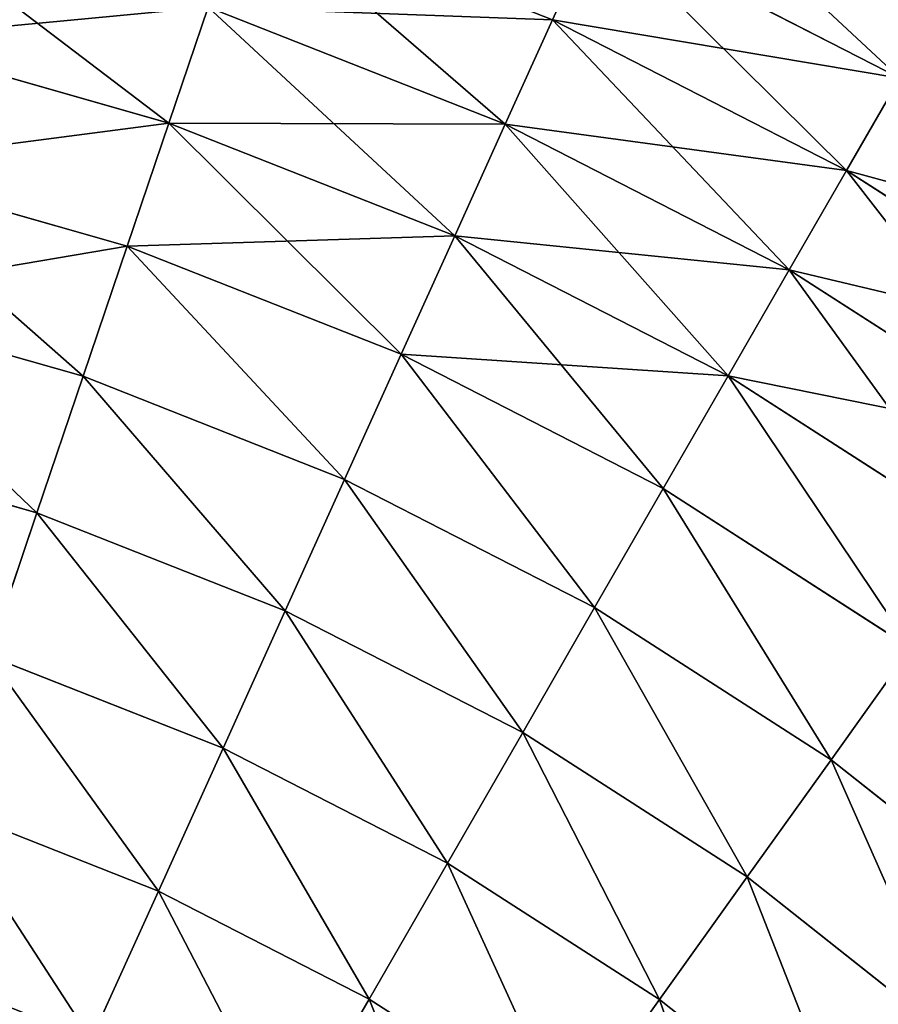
# Model space of a CAD drawing. Extents: x 5 to 965, y 4 to 104.
# Tile 663 of 673: x 926 to 936, y 79 to 91. Entities that reach past the tile are written whole.
import ezdxf

# ---------------------------------------------------------------- set-up
doc = ezdxf.new("R2010")
doc.units = 0
doc.layers.get('0').update_dxf_attribs({"color": 13, "linetype": 'CONTINUOUS'})

# ---------------------------------------------------------------- blocks, each defined once
blk = doc.blocks.new('COMPONENT_4')
for p, q in [((67.097, 87.847, 77.718), (63.303, 89.343, 77.718)), ((67.097, 87.847, 77.718), (67.639, 89.045, 75.645)), ((71.383, 87.125, 24.235), (67.639, 89.045, 24.235)), ((71.383, 87.125, 75.645), (67.639, 89.045, 75.645)), ((62.364, 86.571, 18.22), (62.849, 88.003, 20.155)), ((62.364, 86.571, 81.659), (62.849, 88.003, 79.725)), ((66.514, 86.558, 20.155), (62.849, 88.003, 20.155)), ((66.514, 86.558, 79.725), (62.849, 88.003, 79.725)), ((66.514, 86.558, 20.155), (67.097, 87.847, 22.161)), ((66.514, 86.558, 79.725), (67.097, 87.847, 77.718)), ((70.727, 85.986, 22.161), (67.097, 87.847, 22.161)), ((70.727, 85.986, 77.718), (67.097, 87.847, 77.718)), ((62.364, 86.571, 18.22), (58.717, 87.609, 18.22)), ((62.364, 86.571, 81.659), (58.717, 87.609, 81.659)), ((70.727, 85.986, 22.161), (71.383, 87.125, 24.235)), ((71.383, 87.125, 75.645), (70.727, 85.986, 77.718)), ((61.849, 85.051, 16.362), (62.364, 86.571, 18.22)), ((61.849, 85.051, 83.518), (62.364, 86.571, 81.659)), ((65.892, 85.18, 18.22), (62.364, 86.571, 18.22)), ((65.892, 85.18, 81.659), (62.364, 86.571, 81.659)), ((65.892, 85.18, 18.22), (66.514, 86.558, 20.155)), ((65.892, 85.18, 81.659), (66.514, 86.558, 79.725)), ((70.02, 84.761, 20.155), (66.514, 86.558, 20.155)), ((70.02, 84.761, 79.725), (66.514, 86.558, 79.725)), ((61.849, 85.051, 16.362), (58.354, 86.046, 16.362)), ((61.849, 85.051, 83.518), (58.354, 86.046, 83.518)), ((70.02, 84.761, 20.155), (70.727, 85.986, 22.161)), ((70.727, 85.986, 77.718), (70.02, 84.761, 79.725)), ((74.157, 83.779, 22.161), (70.727, 85.986, 22.161)), ((74.157, 83.779, 77.718), (70.727, 85.986, 77.718)), ((65.23, 83.718, 16.362), (65.892, 85.18, 18.22)), ((65.23, 83.718, 83.518), (65.892, 85.18, 81.659)), ((69.266, 83.451, 18.22), (65.892, 85.18, 18.22)), ((69.266, 83.451, 81.659), (65.892, 85.18, 81.659)), ((61.306, 83.446, 14.584), (61.849, 85.051, 16.362)), ((61.306, 83.446, 85.295), (61.849, 85.051, 83.518)), ((65.23, 83.718, 16.362), (61.849, 85.051, 16.362)), ((65.23, 83.718, 83.518), (61.849, 85.051, 83.518)), ((69.266, 83.451, 18.22), (70.02, 84.761, 20.155)), ((70.02, 84.761, 79.725), (69.266, 83.451, 81.659)), ((73.334, 82.628, 20.155), (70.02, 84.761, 20.155)), ((73.334, 82.628, 79.725), (70.02, 84.761, 79.725)), ((61.306, 83.446, 14.584), (57.971, 84.396, 14.584)), ((61.306, 83.446, 85.295), (57.971, 84.396, 85.295)), ((64.532, 82.174, 14.584), (65.23, 83.718, 16.362)), ((64.532, 82.174, 85.295), (65.23, 83.718, 83.518)), ((68.464, 82.06, 16.362), (65.23, 83.718, 16.362)), ((68.464, 82.06, 83.518), (65.23, 83.718, 83.518)), ((60.736, 81.761, 12.892), (61.306, 83.446, 14.584)), ((60.736, 81.761, 86.987), (61.306, 83.446, 85.295)), ((64.532, 82.174, 14.584), (61.306, 83.446, 14.584)), ((64.532, 82.174, 85.295), (61.306, 83.446, 85.295)), ((68.464, 82.06, 16.362), (69.266, 83.451, 18.22)), ((69.266, 83.451, 81.659), (68.464, 82.06, 83.518)), ((72.454, 81.399, 18.22), (69.266, 83.451, 18.22)), ((72.454, 81.399, 81.659), (69.266, 83.451, 81.659)), ((60.736, 81.761, 12.892), (57.568, 82.662, 12.892)), ((60.736, 81.761, 86.987), (57.568, 82.662, 86.987)), ((63.799, 80.553, 12.892), (64.532, 82.174, 14.584)), ((63.799, 80.553, 86.987), (64.532, 82.174, 85.295)), ((67.618, 80.592, 14.584), (64.532, 82.174, 14.584)), ((67.618, 80.592, 85.295), (64.532, 82.174, 85.295)), ((67.618, 80.592, 14.584), (68.464, 82.06, 16.362)), ((68.464, 82.06, 83.518), (67.618, 80.592, 85.295)), ((71.52, 80.093, 16.362), (68.464, 82.06, 16.362)), ((71.52, 80.093, 83.518), (68.464, 82.06, 83.518)), ((60.139, 79.998, 11.289), (60.736, 81.761, 12.892)), ((60.139, 79.998, 88.59), (60.736, 81.761, 86.987)), ((63.799, 80.553, 12.892), (60.736, 81.761, 12.892)), ((63.799, 80.553, 86.987), (60.736, 81.761, 86.987)), ((66.73, 79.05, 12.892), (67.618, 80.592, 14.584)), ((67.618, 80.592, 85.295), (66.73, 79.05, 86.987)), ((70.535, 78.715, 14.584), (67.618, 80.592, 14.584)), ((70.535, 78.715, 85.295), (67.618, 80.592, 85.295)), ((63.033, 78.857, 11.289), (63.799, 80.553, 12.892)), ((63.033, 78.857, 88.59), (63.799, 80.553, 86.987)), ((66.73, 79.05, 12.892), (63.799, 80.553, 12.892)), ((66.73, 79.05, 86.987), (63.799, 80.553, 86.987)), ((70.535, 78.715, 14.584), (71.52, 80.093, 16.362)), ((70.535, 78.715, 85.295), (71.52, 80.093, 83.518)), ((63.033, 78.857, 11.289), (60.139, 79.998, 11.289)), ((63.033, 78.857, 88.59), (60.139, 79.998, 88.59)), ((65.801, 77.438, 11.289), (66.73, 79.05, 12.892)), ((66.73, 79.05, 86.987), (65.801, 77.438, 88.59)), ((69.499, 77.268, 12.892), (66.73, 79.05, 12.892)), ((69.499, 77.268, 86.987), (66.73, 79.05, 86.987)), ((62.235, 77.092, 9.779), (63.033, 78.857, 11.289)), ((62.235, 77.092, 90.1), (63.033, 78.857, 88.59)), ((65.801, 77.438, 11.289), (63.033, 78.857, 11.289)), ((65.801, 77.438, 88.59), (63.033, 78.857, 88.59)), ((69.499, 77.268, 12.892), (70.535, 78.715, 14.584)), ((69.499, 77.268, 86.987), (70.535, 78.715, 85.295)), ((73.253, 76.562, 14.584), (70.535, 78.715, 14.584)), ((73.253, 76.562, 85.295), (70.535, 78.715, 85.295)), ((62.235, 77.092, 9.779), (59.518, 78.164, 9.779)), ((62.235, 77.092, 90.1), (59.518, 78.164, 90.1)), ((64.834, 75.76, 9.779), (65.801, 77.438, 11.289)), ((65.801, 77.438, 88.59), (64.834, 75.76, 90.1)), ((68.417, 75.755, 11.289), (65.801, 77.438, 11.289)), ((68.417, 75.755, 88.59), (65.801, 77.438, 88.59)), ((68.417, 75.755, 11.289), (69.499, 77.268, 12.892)), ((68.417, 75.755, 88.59), (69.499, 77.268, 86.987)), ((72.08, 75.223, 12.892), (69.499, 77.268, 12.892)), ((72.08, 75.223, 86.987), (69.499, 77.268, 86.987)), ((61.407, 75.262, 8.366), (62.235, 77.092, 9.779)), ((61.407, 75.262, 91.513), (62.235, 77.092, 90.1)), ((64.834, 75.76, 9.779), (62.235, 77.092, 9.779)), ((64.834, 75.76, 90.1), (62.235, 77.092, 90.1)), ((63.831, 74.02, 8.366), (64.834, 75.76, 9.779)), ((64.834, 75.76, 90.1), (63.831, 74.02, 91.513)), ((67.29, 74.179, 9.779), (64.834, 75.76, 9.779)), ((67.29, 74.179, 90.1), (64.834, 75.76, 90.1)), ((67.29, 74.179, 9.779), (68.417, 75.755, 11.289)), ((67.29, 74.179, 90.1), (68.417, 75.755, 88.59)), ((70.855, 73.823, 11.289), (68.417, 75.755, 11.289)), ((70.855, 73.823, 88.59), (68.417, 75.755, 88.59))]:
    blk.add_line(p, q)
mesh = blk.add_polyface()
corners = [(63.303, 89.343, 77.718), (67.639, 89.045, 75.645), (63.724, 90.588, 75.645), (67.097, 87.847, 77.718)]
mesh.append_faces([[corners[k] for k in face] for face in [(0, 1, 2), (1, 0, 3)]], dxfattribs={"vtx0": -1})
mesh = blk.add_polyface()
corners = [(68.138, 90.148, 26.37), (71.383, 87.125, 24.235), (67.639, 89.045, 24.235), (71.988, 88.175, 26.37)]
mesh.append_faces([[corners[k] for k in face] for face in [(0, 1, 2), (1, 0, 3)]], dxfattribs={"vtx0": -1})
mesh = blk.add_polyface()
corners = [(67.639, 89.045, 75.645), (71.988, 88.175, 73.51), (68.138, 90.148, 73.51), (71.383, 87.125, 75.645)]
mesh.append_faces([[corners[k] for k in face] for face in [(0, 1, 2), (1, 0, 3)]], dxfattribs={"vtx0": -1})
mesh = blk.add_polyface()
corners = [(63.303, 89.343, 22.161), (66.514, 86.558, 20.155), (62.849, 88.003, 20.155), (67.097, 87.847, 22.161)]
mesh.append_faces([[corners[k] for k in face] for face in [(0, 1, 2), (1, 0, 3)]], dxfattribs={"vtx0": -1})
mesh = blk.add_polyface()
corners = [(62.849, 88.003, 79.725), (67.097, 87.847, 77.718), (63.303, 89.343, 77.718), (66.514, 86.558, 79.725)]
mesh.append_faces([[corners[k] for k in face] for face in [(0, 1, 2), (1, 0, 3)]], dxfattribs={"vtx0": -1})
mesh = blk.add_polyface()
corners = [(59.059, 89.082, 20.155), (62.364, 86.571, 18.22), (58.717, 87.609, 18.22), (62.849, 88.003, 20.155)]
mesh.append_faces([[corners[k] for k in face] for face in [(0, 1, 2), (1, 0, 3)]], dxfattribs={"vtx0": -1})
mesh = blk.add_polyface()
corners = [(58.717, 87.609, 81.659), (62.849, 88.003, 79.725), (59.059, 89.082, 79.725), (62.364, 86.571, 81.659)]
mesh.append_faces([[corners[k] for k in face] for face in [(0, 1, 2), (1, 0, 3)]], dxfattribs={"vtx0": -1})
mesh = blk.add_polyface()
corners = [(67.639, 89.045, 24.235), (70.727, 85.986, 22.161), (67.097, 87.847, 22.161), (71.383, 87.125, 24.235)]
mesh.append_faces([[corners[k] for k in face] for face in [(0, 1, 2), (1, 0, 3)]], dxfattribs={"vtx0": -1})
mesh = blk.add_polyface()
corners = [(67.097, 87.847, 77.718), (71.383, 87.125, 75.645), (67.639, 89.045, 75.645), (70.727, 85.986, 77.718)]
mesh.append_faces([[corners[k] for k in face] for face in [(0, 1, 2), (1, 0, 3)]], dxfattribs={"vtx0": -1})
mesh = blk.add_polyface()
corners = [(62.849, 88.003, 20.155), (65.892, 85.18, 18.22), (62.364, 86.571, 18.22), (66.514, 86.558, 20.155)]
mesh.append_faces([[corners[k] for k in face] for face in [(0, 1, 2), (1, 0, 3)]], dxfattribs={"vtx0": -1})
mesh = blk.add_polyface()
corners = [(62.364, 86.571, 81.659), (66.514, 86.558, 79.725), (62.849, 88.003, 79.725), (65.892, 85.18, 81.659)]
mesh.append_faces([[corners[k] for k in face] for face in [(0, 1, 2), (1, 0, 3)]], dxfattribs={"vtx0": -1})
mesh = blk.add_polyface()
corners = [(67.097, 87.847, 22.161), (70.02, 84.761, 20.155), (66.514, 86.558, 20.155), (70.727, 85.986, 22.161)]
mesh.append_faces([[corners[k] for k in face] for face in [(0, 1, 2), (1, 0, 3)]], dxfattribs={"vtx0": -1})
mesh = blk.add_polyface()
corners = [(66.514, 86.558, 79.725), (70.727, 85.986, 77.718), (67.097, 87.847, 77.718), (70.02, 84.761, 79.725)]
mesh.append_faces([[corners[k] for k in face] for face in [(0, 1, 2), (1, 0, 3)]], dxfattribs={"vtx0": -1})
mesh = blk.add_polyface()
corners = [(58.354, 86.046, 16.362), (62.364, 86.571, 18.22), (61.849, 85.051, 16.362), (58.717, 87.609, 18.22)]
mesh.append_faces([[corners[k] for k in face] for face in [(0, 1, 2), (1, 0, 3)]], dxfattribs={"vtx0": -1})
mesh = blk.add_polyface()
corners = [(58.354, 86.046, 83.518), (62.364, 86.571, 81.659), (58.717, 87.609, 81.659), (61.849, 85.051, 83.518)]
mesh.append_faces([[corners[k] for k in face] for face in [(0, 1, 2), (1, 0, 3)]], dxfattribs={"vtx0": -1})
mesh = blk.add_polyface()
corners = [(71.383, 87.125, 24.235), (74.157, 83.779, 22.161), (70.727, 85.986, 22.161), (74.922, 84.848, 24.235)]
mesh.append_faces([[corners[k] for k in face] for face in [(0, 1, 2), (1, 0, 3)]], dxfattribs={"vtx0": -1})
mesh = blk.add_polyface()
corners = [(70.727, 85.986, 77.718), (74.922, 84.848, 75.645), (71.383, 87.125, 75.645), (74.157, 83.779, 77.718)]
mesh.append_faces([[corners[k] for k in face] for face in [(0, 1, 2), (1, 0, 3)]], dxfattribs={"vtx0": -1})
mesh = blk.add_polyface()
corners = [(62.364, 86.571, 18.22), (65.23, 83.718, 16.362), (61.849, 85.051, 16.362), (65.892, 85.18, 18.22)]
mesh.append_faces([[corners[k] for k in face] for face in [(0, 1, 2), (1, 0, 3)]], dxfattribs={"vtx0": -1})
mesh = blk.add_polyface()
corners = [(61.849, 85.051, 83.518), (65.892, 85.18, 81.659), (62.364, 86.571, 81.659), (65.23, 83.718, 83.518)]
mesh.append_faces([[corners[k] for k in face] for face in [(0, 1, 2), (1, 0, 3)]], dxfattribs={"vtx0": -1})
mesh = blk.add_polyface()
corners = [(66.514, 86.558, 20.155), (69.266, 83.451, 18.22), (65.892, 85.18, 18.22), (70.02, 84.761, 20.155)]
mesh.append_faces([[corners[k] for k in face] for face in [(0, 1, 2), (1, 0, 3)]], dxfattribs={"vtx0": -1})
mesh = blk.add_polyface()
corners = [(65.892, 85.18, 81.659), (70.02, 84.761, 79.725), (66.514, 86.558, 79.725), (69.266, 83.451, 81.659)]
mesh.append_faces([[corners[k] for k in face] for face in [(0, 1, 2), (1, 0, 3)]], dxfattribs={"vtx0": -1})
mesh = blk.add_polyface()
corners = [(58.354, 86.046, 16.362), (61.306, 83.446, 14.584), (57.971, 84.396, 14.584), (61.849, 85.051, 16.362)]
mesh.append_faces([[corners[k] for k in face] for face in [(0, 1, 2), (1, 0, 3)]], dxfattribs={"vtx0": -1})
mesh = blk.add_polyface()
corners = [(57.971, 84.396, 85.295), (61.849, 85.051, 83.518), (58.354, 86.046, 83.518), (61.306, 83.446, 85.295)]
mesh.append_faces([[corners[k] for k in face] for face in [(0, 1, 2), (1, 0, 3)]], dxfattribs={"vtx0": -1})
mesh = blk.add_polyface()
corners = [(70.727, 85.986, 22.161), (73.334, 82.628, 20.155), (70.02, 84.761, 20.155), (74.157, 83.779, 22.161)]
mesh.append_faces([[corners[k] for k in face] for face in [(0, 1, 2), (1, 0, 3)]], dxfattribs={"vtx0": -1})
mesh = blk.add_polyface()
corners = [(70.02, 84.761, 79.725), (74.157, 83.779, 77.718), (70.727, 85.986, 77.718), (73.334, 82.628, 79.725)]
mesh.append_faces([[corners[k] for k in face] for face in [(0, 1, 2), (1, 0, 3)]], dxfattribs={"vtx0": -1})
mesh = blk.add_polyface()
corners = [(65.892, 85.18, 18.22), (68.464, 82.06, 16.362), (65.23, 83.718, 16.362), (69.266, 83.451, 18.22)]
mesh.append_faces([[corners[k] for k in face] for face in [(0, 1, 2), (1, 0, 3)]], dxfattribs={"vtx0": -1})
mesh = blk.add_polyface()
corners = [(65.23, 83.718, 83.518), (69.266, 83.451, 81.659), (65.892, 85.18, 81.659), (68.464, 82.06, 83.518)]
mesh.append_faces([[corners[k] for k in face] for face in [(0, 1, 2), (1, 0, 3)]], dxfattribs={"vtx0": -1})
mesh = blk.add_polyface()
corners = [(61.849, 85.051, 16.362), (64.532, 82.174, 14.584), (61.306, 83.446, 14.584), (65.23, 83.718, 16.362)]
mesh.append_faces([[corners[k] for k in face] for face in [(0, 1, 2), (1, 0, 3)]], dxfattribs={"vtx0": -1})
mesh = blk.add_polyface()
corners = [(64.532, 82.174, 85.295), (61.849, 85.051, 83.518), (61.306, 83.446, 85.295), (65.23, 83.718, 83.518)]
mesh.append_faces([[corners[k] for k in face] for face in [(0, 1, 2), (1, 0, 3)]], dxfattribs={"vtx0": -1})
mesh = blk.add_polyface()
corners = [(70.02, 84.761, 20.155), (72.454, 81.399, 18.22), (69.266, 83.451, 18.22), (73.334, 82.628, 20.155)]
mesh.append_faces([[corners[k] for k in face] for face in [(0, 1, 2), (1, 0, 3)]], dxfattribs={"vtx0": -1})
mesh = blk.add_polyface()
corners = [(69.266, 83.451, 81.659), (73.334, 82.628, 79.725), (70.02, 84.761, 79.725), (72.454, 81.399, 81.659)]
mesh.append_faces([[corners[k] for k in face] for face in [(0, 1, 2), (1, 0, 3)]], dxfattribs={"vtx0": -1})
mesh = blk.add_polyface()
corners = [(57.971, 84.396, 14.584), (60.736, 81.761, 12.892), (57.568, 82.662, 12.892), (61.306, 83.446, 14.584)]
mesh.append_faces([[corners[k] for k in face] for face in [(0, 1, 2), (1, 0, 3)]], dxfattribs={"vtx0": -1})
mesh = blk.add_polyface()
corners = [(60.736, 81.761, 86.987), (57.971, 84.396, 85.295), (57.568, 82.662, 86.987), (61.306, 83.446, 85.295)]
mesh.append_faces([[corners[k] for k in face] for face in [(0, 1, 2), (1, 0, 3)]], dxfattribs={"vtx0": -1})
mesh = blk.add_polyface()
corners = [(65.23, 83.718, 16.362), (67.618, 80.592, 14.584), (64.532, 82.174, 14.584), (68.464, 82.06, 16.362)]
mesh.append_faces([[corners[k] for k in face] for face in [(0, 1, 2), (1, 0, 3)]], dxfattribs={"vtx0": -1})
mesh = blk.add_polyface()
corners = [(67.618, 80.592, 85.295), (65.23, 83.718, 83.518), (64.532, 82.174, 85.295), (68.464, 82.06, 83.518)]
mesh.append_faces([[corners[k] for k in face] for face in [(0, 1, 2), (1, 0, 3)]], dxfattribs={"vtx0": -1})
mesh = blk.add_polyface()
corners = [(61.306, 83.446, 14.584), (63.799, 80.553, 12.892), (60.736, 81.761, 12.892), (64.532, 82.174, 14.584)]
mesh.append_faces([[corners[k] for k in face] for face in [(0, 1, 2), (1, 0, 3)]], dxfattribs={"vtx0": -1})
mesh = blk.add_polyface()
corners = [(63.799, 80.553, 86.987), (61.306, 83.446, 85.295), (60.736, 81.761, 86.987), (64.532, 82.174, 85.295)]
mesh.append_faces([[corners[k] for k in face] for face in [(0, 1, 2), (1, 0, 3)]], dxfattribs={"vtx0": -1})
mesh = blk.add_polyface()
corners = [(69.266, 83.451, 18.22), (71.52, 80.093, 16.362), (68.464, 82.06, 16.362), (72.454, 81.399, 18.22)]
mesh.append_faces([[corners[k] for k in face] for face in [(0, 1, 2), (1, 0, 3)]], dxfattribs={"vtx0": -1})
mesh = blk.add_polyface()
corners = [(71.52, 80.093, 83.518), (69.266, 83.451, 81.659), (68.464, 82.06, 83.518), (72.454, 81.399, 81.659)]
mesh.append_faces([[corners[k] for k in face] for face in [(0, 1, 2), (1, 0, 3)]], dxfattribs={"vtx0": -1})
mesh = blk.add_polyface()
corners = [(57.568, 82.662, 12.892), (60.139, 79.998, 11.289), (57.147, 80.85, 11.289), (60.736, 81.761, 12.892)]
mesh.append_faces([[corners[k] for k in face] for face in [(0, 1, 2), (1, 0, 3)]], dxfattribs={"vtx0": -1})
mesh = blk.add_polyface()
corners = [(60.139, 79.998, 88.59), (57.568, 82.662, 86.987), (57.147, 80.85, 88.59), (60.736, 81.761, 86.987)]
mesh.append_faces([[corners[k] for k in face] for face in [(0, 1, 2), (1, 0, 3)]], dxfattribs={"vtx0": -1})
mesh = blk.add_polyface()
corners = [(64.532, 82.174, 14.584), (66.73, 79.05, 12.892), (63.799, 80.553, 12.892), (67.618, 80.592, 14.584)]
mesh.append_faces([[corners[k] for k in face] for face in [(0, 1, 2), (1, 0, 3)]], dxfattribs={"vtx0": -1})
mesh = blk.add_polyface()
corners = [(66.73, 79.05, 86.987), (64.532, 82.174, 85.295), (63.799, 80.553, 86.987), (67.618, 80.592, 85.295)]
mesh.append_faces([[corners[k] for k in face] for face in [(0, 1, 2), (1, 0, 3)]], dxfattribs={"vtx0": -1})
mesh = blk.add_polyface()
corners = [(68.464, 82.06, 16.362), (70.535, 78.715, 14.584), (67.618, 80.592, 14.584), (71.52, 80.093, 16.362)]
mesh.append_faces([[corners[k] for k in face] for face in [(0, 1, 2), (1, 0, 3)]], dxfattribs={"vtx0": -1})
mesh = blk.add_polyface()
corners = [(70.535, 78.715, 85.295), (68.464, 82.06, 83.518), (67.618, 80.592, 85.295), (71.52, 80.093, 83.518)]
mesh.append_faces([[corners[k] for k in face] for face in [(0, 1, 2), (1, 0, 3)]], dxfattribs={"vtx0": -1})
mesh = blk.add_polyface()
corners = [(60.736, 81.761, 12.892), (63.033, 78.857, 11.289), (60.139, 79.998, 11.289), (63.799, 80.553, 12.892)]
mesh.append_faces([[corners[k] for k in face] for face in [(0, 1, 2), (1, 0, 3)]], dxfattribs={"vtx0": -1})
mesh = blk.add_polyface()
corners = [(63.033, 78.857, 88.59), (60.736, 81.761, 86.987), (60.139, 79.998, 88.59), (63.799, 80.553, 86.987)]
mesh.append_faces([[corners[k] for k in face] for face in [(0, 1, 2), (1, 0, 3)]], dxfattribs={"vtx0": -1})
mesh = blk.add_polyface()
corners = [(67.618, 80.592, 14.584), (69.499, 77.268, 12.892), (66.73, 79.05, 12.892), (70.535, 78.715, 14.584)]
mesh.append_faces([[corners[k] for k in face] for face in [(0, 1, 2), (1, 0, 3)]], dxfattribs={"vtx0": -1})
mesh = blk.add_polyface()
corners = [(69.499, 77.268, 86.987), (67.618, 80.592, 85.295), (66.73, 79.05, 86.987), (70.535, 78.715, 85.295)]
mesh.append_faces([[corners[k] for k in face] for face in [(0, 1, 2), (1, 0, 3)]], dxfattribs={"vtx0": -1})
mesh = blk.add_polyface()
corners = [(63.799, 80.553, 12.892), (65.801, 77.438, 11.289), (63.033, 78.857, 11.289), (66.73, 79.05, 12.892)]
mesh.append_faces([[corners[k] for k in face] for face in [(0, 1, 2), (1, 0, 3)]], dxfattribs={"vtx0": -1})
mesh = blk.add_polyface()
corners = [(65.801, 77.438, 88.59), (63.799, 80.553, 86.987), (63.033, 78.857, 88.59), (66.73, 79.05, 86.987)]
mesh.append_faces([[corners[k] for k in face] for face in [(0, 1, 2), (1, 0, 3)]], dxfattribs={"vtx0": -1})
mesh = blk.add_polyface()
corners = [(71.52, 80.093, 16.362), (73.253, 76.562, 14.584), (70.535, 78.715, 14.584), (74.369, 77.837, 16.362)]
mesh.append_faces([[corners[k] for k in face] for face in [(0, 1, 2), (1, 0, 3)]], dxfattribs={"vtx0": -1})
mesh = blk.add_polyface()
corners = [(73.253, 76.562, 85.295), (71.52, 80.093, 83.518), (70.535, 78.715, 85.295), (74.369, 77.837, 83.518)]
mesh.append_faces([[corners[k] for k in face] for face in [(0, 1, 2), (1, 0, 3)]], dxfattribs={"vtx0": -1})
mesh = blk.add_polyface()
corners = [(60.139, 79.998, 11.289), (62.235, 77.092, 9.779), (59.518, 78.164, 9.779), (63.033, 78.857, 11.289)]
mesh.append_faces([[corners[k] for k in face] for face in [(0, 1, 2), (1, 0, 3)]], dxfattribs={"vtx0": -1})
mesh = blk.add_polyface()
corners = [(62.235, 77.092, 90.1), (60.139, 79.998, 88.59), (59.518, 78.164, 90.1), (63.033, 78.857, 88.59)]
mesh.append_faces([[corners[k] for k in face] for face in [(0, 1, 2), (1, 0, 3)]], dxfattribs={"vtx0": -1})
mesh = blk.add_polyface()
corners = [(66.73, 79.05, 12.892), (68.417, 75.755, 11.289), (65.801, 77.438, 11.289), (69.499, 77.268, 12.892)]
mesh.append_faces([[corners[k] for k in face] for face in [(0, 1, 2), (1, 0, 3)]], dxfattribs={"vtx0": -1})
mesh = blk.add_polyface()
corners = [(68.417, 75.755, 88.59), (66.73, 79.05, 86.987), (65.801, 77.438, 88.59), (69.499, 77.268, 86.987)]
mesh.append_faces([[corners[k] for k in face] for face in [(0, 1, 2), (1, 0, 3)]], dxfattribs={"vtx0": -1})
mesh = blk.add_polyface()
corners = [(63.033, 78.857, 11.289), (64.834, 75.76, 9.779), (62.235, 77.092, 9.779), (65.801, 77.438, 11.289)]
mesh.append_faces([[corners[k] for k in face] for face in [(0, 1, 2), (1, 0, 3)]], dxfattribs={"vtx0": -1})
mesh = blk.add_polyface()
corners = [(64.834, 75.76, 90.1), (63.033, 78.857, 88.59), (62.235, 77.092, 90.1), (65.801, 77.438, 88.59)]
mesh.append_faces([[corners[k] for k in face] for face in [(0, 1, 2), (1, 0, 3)]], dxfattribs={"vtx0": -1})
mesh = blk.add_polyface()
corners = [(70.535, 78.715, 14.584), (72.08, 75.223, 12.892), (69.499, 77.268, 12.892), (73.253, 76.562, 14.584)]
mesh.append_faces([[corners[k] for k in face] for face in [(0, 1, 2), (1, 0, 3)]], dxfattribs={"vtx0": -1})
mesh = blk.add_polyface()
corners = [(72.08, 75.223, 86.987), (70.535, 78.715, 85.295), (69.499, 77.268, 86.987), (73.253, 76.562, 85.295)]
mesh.append_faces([[corners[k] for k in face] for face in [(0, 1, 2), (1, 0, 3)]], dxfattribs={"vtx0": -1})
mesh = blk.add_polyface()
corners = [(59.518, 78.164, 9.779), (61.407, 75.262, 8.366), (58.874, 76.261, 8.366), (62.235, 77.092, 9.779)]
mesh.append_faces([[corners[k] for k in face] for face in [(0, 1, 2), (1, 0, 3)]], dxfattribs={"vtx0": -1})
mesh = blk.add_polyface()
corners = [(61.407, 75.262, 91.513), (59.518, 78.164, 90.1), (58.874, 76.261, 91.513), (62.235, 77.092, 90.1)]
mesh.append_faces([[corners[k] for k in face] for face in [(0, 1, 2), (1, 0, 3)]], dxfattribs={"vtx0": -1})
mesh = blk.add_polyface()
corners = [(65.801, 77.438, 11.289), (67.29, 74.179, 9.779), (64.834, 75.76, 9.779), (68.417, 75.755, 11.289)]
mesh.append_faces([[corners[k] for k in face] for face in [(0, 1, 2), (1, 0, 3)]], dxfattribs={"vtx0": -1})
mesh = blk.add_polyface()
corners = [(67.29, 74.179, 90.1), (65.801, 77.438, 88.59), (64.834, 75.76, 90.1), (68.417, 75.755, 88.59)]
mesh.append_faces([[corners[k] for k in face] for face in [(0, 1, 2), (1, 0, 3)]], dxfattribs={"vtx0": -1})
mesh = blk.add_polyface()
corners = [(69.499, 77.268, 12.892), (70.855, 73.823, 11.289), (68.417, 75.755, 11.289), (72.08, 75.223, 12.892)]
mesh.append_faces([[corners[k] for k in face] for face in [(0, 1, 2), (1, 0, 3)]], dxfattribs={"vtx0": -1})
mesh = blk.add_polyface()
corners = [(70.855, 73.823, 88.59), (69.499, 77.268, 86.987), (68.417, 75.755, 88.59), (72.08, 75.223, 86.987)]
mesh.append_faces([[corners[k] for k in face] for face in [(0, 1, 2), (1, 0, 3)]], dxfattribs={"vtx0": -1})
mesh = blk.add_polyface()
corners = [(62.235, 77.092, 9.779), (63.831, 74.02, 8.366), (61.407, 75.262, 8.366), (64.834, 75.76, 9.779)]
mesh.append_faces([[corners[k] for k in face] for face in [(0, 1, 2), (1, 0, 3)]], dxfattribs={"vtx0": -1})
mesh = blk.add_polyface()
corners = [(63.831, 74.02, 91.513), (62.235, 77.092, 90.1), (61.407, 75.262, 91.513), (64.834, 75.76, 90.1)]
mesh.append_faces([[corners[k] for k in face] for face in [(0, 1, 2), (1, 0, 3)]], dxfattribs={"vtx0": -1})
mesh = blk.add_polyface()
corners = [(58.874, 76.261, 8.366), (60.552, 73.37, 7.053), (58.208, 74.294, 7.053), (61.407, 75.262, 8.366)]
mesh.append_faces([[corners[k] for k in face] for face in [(0, 1, 2), (1, 0, 3)]], dxfattribs={"vtx0": -1})
mesh = blk.add_polyface()
corners = [(60.552, 73.37, 92.826), (58.874, 76.261, 91.513), (58.208, 74.294, 92.826), (61.407, 75.262, 91.513)]
mesh.append_faces([[corners[k] for k in face] for face in [(0, 1, 2), (1, 0, 3)]], dxfattribs={"vtx0": -1})
mesh = blk.add_polyface()
corners = [(64.834, 75.76, 9.779), (66.121, 72.546, 8.366), (63.831, 74.02, 8.366), (67.29, 74.179, 9.779)]
mesh.append_faces([[corners[k] for k in face] for face in [(0, 1, 2), (1, 0, 3)]], dxfattribs={"vtx0": -1})
mesh = blk.add_polyface()
corners = [(66.121, 72.546, 91.513), (64.834, 75.76, 90.1), (63.831, 74.02, 91.513), (67.29, 74.179, 90.1)]
mesh.append_faces([[corners[k] for k in face] for face in [(0, 1, 2), (1, 0, 3)]], dxfattribs={"vtx0": -1})
mesh = blk.add_polyface()
corners = [(68.417, 75.755, 11.289), (69.579, 72.366, 9.779), (67.29, 74.179, 9.779), (70.855, 73.823, 11.289)]
mesh.append_faces([[corners[k] for k in face] for face in [(0, 1, 2), (1, 0, 3)]], dxfattribs={"vtx0": -1})
mesh = blk.add_polyface()
corners = [(69.579, 72.366, 90.1), (68.417, 75.755, 88.59), (67.29, 74.179, 90.1), (70.855, 73.823, 88.59)]
mesh.append_faces([[corners[k] for k in face] for face in [(0, 1, 2), (1, 0, 3)]], dxfattribs={"vtx0": -1})
blk = doc.blocks.new('COMPONENT_5')
blk.add_blockref('COMPONENT_4', (0, 0))
blk = doc.blocks.new('GROUP_9')
blk.add_blockref('COMPONENT_5', (780, 0))
blk = doc.blocks.new('GROUP_14')
blk.add_blockref('GROUP_9', (79.918, 0))

msp = doc.modelspace()

# ---------------------------------------------------------------- block references
msp.add_blockref('GROUP_14', (5.361, 3.573, 2.908))

doc.saveas('drawing.dxf')
